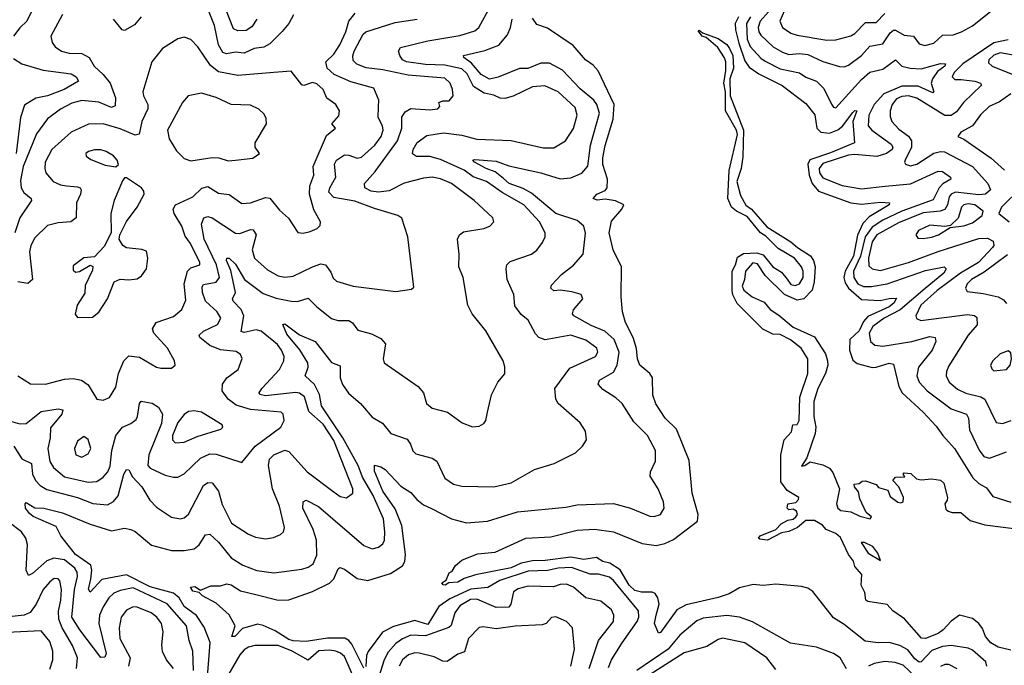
# Model space of a CAD drawing. Extents: x 1443846 to 1577407, y 839182 to 927291.
# Tile 384 of 535: x 1550364 to 1554974, y 875849 to 878872. Entities that reach past the tile are written whole.
import ezdxf

# ---------------------------------------------------------------- set-up
doc = ezdxf.new("R2010")
doc.units = 0

msp = doc.modelspace()

# ---------------------------------------------------------------- linework, layer by layer
at = {"layer": '0CON20XD'}
for points in [[(1553974.8, 878985.2), (1553923.9, 878865), (1553936.5, 878835), (1553975, 878809.1), (1554005, 878799.8), (1554143.9, 878776.1), (1554185, 878778.2), (1554255, 878796.1), (1554275, 878807.7), (1554325, 878859.2), (1554375, 878859.5), (1554415, 878901)], [(1550436.8, 878945), (1550398.2, 878865), (1550365.2, 878834.8), (1550335, 878794.4)], [(1550243.6, 877015), (1550365, 876979.5), (1550395, 876981.2), (1550465, 877038.4), (1550545, 877050.4), (1550566.2, 877046.2), (1550562.5, 877025), (1550508.1, 876961.9), (1550506.6, 876915), (1550495.9, 876865), (1550505, 876804.2), (1550522.1, 876775), (1550575, 876732.4), (1550685, 876706.6), (1550725, 876710.8), (1550755, 876730.8), (1550777.2, 876755), (1550788.2, 876781.8), (1550795.7, 876855), (1550814.4, 876925.6), (1550845, 876964.6), (1550885, 876982.1), (1550909.6, 877000.4), (1550916.7, 877015), (1550924.6, 877075.4), (1550933.6, 877086.4), (1550985, 877076.9), (1551015, 877057.8), (1551032.8, 877025), (1551028.9, 876981.1), (1550969, 876835), (1550964.1, 876785), (1550975, 876772.8), (1551045, 876739.2), (1551085, 876729.6), (1551105, 876730.8), (1551135, 876745.5), (1551210.7, 876819.3), (1551255, 876839.4), (1551285, 876838.7), (1551405, 876798.8), (1551466.7, 876875), (1551587.8, 876965), (1551602.2, 876995), (1551598.1, 877025), (1551588.8, 877035), (1551445, 877047.6), (1551377.6, 877067.6), (1551341, 877095), (1551313.1, 877135), (1551313.6, 877165), (1551334.2, 877195.8), (1551387.5, 877235), (1551405.8, 877285.8), (1551398.8, 877305), (1551378.3, 877318.3), (1551305, 877327.2), (1551255, 877346.1), (1551207.8, 877385), (1551204.4, 877395), (1551225, 877413.9), (1551290, 877445), (1551306.6, 877475), (1551289.6, 877505), (1551234.6, 877554.6), (1551219.8, 877595), (1551218.2, 877621.8), (1551225, 877631.8), (1551285, 877643.7), (1551299.6, 877665), (1551285.1, 877725), (1551227.8, 877845), (1551215.3, 877915), (1551226.2, 877943.8), (1551245, 877950.3), (1551265.2, 877945.2), (1551375, 877873.1), (1551395, 877871.1), (1551445, 877890.4), (1551458, 877888), (1551470.8, 877865), (1551453.3, 877795), (1551464, 877755), (1551525, 877700.4), (1551575, 877672.3), (1551605, 877666.2), (1551645, 877671.2), (1551735, 877715.8), (1551775, 877728.7), (1551795.6, 877725), (1551820.6, 877690.6), (1551832.7, 877662.7), (1551847.6, 877647.6), (1551925, 877624.6), (1552125, 877599.2), (1552199.3, 877610.7), (1552210, 877620), (1552182.2, 877855), (1552153.4, 877943.4), (1552135.4, 877955.4), (1552025, 877987.8), (1551933, 878023), (1551835, 878039.2), (1551812.5, 878065), (1551817.1, 878085), (1551844.8, 878135), (1551838.8, 878195), (1551848.2, 878215), (1551885, 878238.9), (1551905, 878237.8), (1551945, 878223.1), (1551965, 878228.2), (1552026.5, 878285), (1552057.1, 878325), (1552065.6, 878355.6), (1552062.5, 878375), (1552042.5, 878415), (1552044.6, 878464.6), (1552046, 878496), (1552021.8, 878551.8), (1551915, 878581.2), (1551836.8, 878615), (1551803.3, 878645), (1551798, 878675), (1551835, 878711.5), (1551862.9, 878755), (1551891.7, 878815), (1551905.2, 878865), (1551935, 878903.1)], [(1550565, 878896.9), (1550510.5, 878795), (1550516.5, 878765), (1550531.1, 878745), (1550560.8, 878725), (1550595.3, 878715.3), (1550655, 878713.8), (1550689.2, 878695), (1550713.1, 878655), (1550755.5, 878615.5), (1550787.5, 878575), (1550813, 878507), (1550811.1, 878468.9), (1550795, 878461.5), (1550735, 878485.7), (1550655, 878493.2), (1550607.9, 878482.1), (1550555, 878453.9), (1550495, 878407.9), (1550442.8, 878337.2), (1550380.8, 878185), (1550368.5, 878118.5), (1550371.8, 878085), (1550383.6, 878063.6), (1550417.5, 878035), (1550419.1, 878025), (1550365.8, 877944.2), (1550341.1, 877875)], [(1551243.4, 875795), (1551255.6, 875955.6), (1551228, 876028), (1551192.1, 876082.1), (1551135, 876124.6), (1551111.5, 876165), (1551085, 876187.4), (1550975, 876217.3), (1550865, 876272.4), (1550748.5, 876251.5), (1550695, 876192.5), (1550686.4, 876206.4), (1550697.2, 876252.8), (1550702.5, 876295), (1550697.6, 876317.6), (1550625, 876368.7), (1550556.5, 876455), (1550535, 876498.6), (1550426.9, 876546.9), (1550410.2, 876560.2), (1550391.8, 876585), (1550390, 876605), (1550395, 876612), (1550435, 876587.4), (1550476.7, 876585), (1550565, 876563.5), (1550695, 876510), (1550795, 876478.5), (1550855, 876491.4), (1550885, 876485.6), (1550905, 876475.5), (1550981.7, 876411.7), (1551075, 876387.5), (1551135, 876386.4), (1551181.9, 876395), (1551205, 876413.8), (1551235, 876460), (1551255, 876463.5), (1551295, 876425.4), (1551355, 876352.9), (1551409, 876319), (1551475, 876292.7), (1551555, 876282.8), (1551685, 876298.9), (1551715, 876308.8), (1551738.2, 876325), (1551755.2, 876364.8), (1551753.3, 876435), (1551738.4, 876485), (1551689.5, 876585), (1551692, 876615), (1551705, 876622.9), (1551762.9, 876592.9), (1551975, 876411.1), (1552015, 876394.3), (1552045, 876403.1), (1552065, 876417.5), (1552072.1, 876435), (1552074.7, 876475), (1552068.3, 876535), (1552018.8, 876645), (1551969.9, 876729.9), (1551949.6, 876785), (1551878, 876915), (1551778, 877065), (1551768.1, 877118.1), (1551744.6, 877164.6), (1551701.5, 877205), (1551715.2, 877244.8), (1551713.5, 877265), (1551675.7, 877325.7), (1551615, 877399.1), (1551596.7, 877445), (1551605, 877448.1), (1551675, 877396.9), (1551748.1, 877365), (1551825, 877267.3), (1551865, 877250.8), (1551864.2, 877195), (1551875, 877164.4), (1551903.4, 877123.4), (1551960, 877075), (1552015, 877011.9), (1552062.4, 876982.4), (1552102, 876935), (1552178.1, 876908.1), (1552194.4, 876885), (1552205, 876853.8), (1552219.3, 876839.3), (1552295, 876819.5), (1552316.9, 876805), (1552355, 876725.7), (1552395, 876697.3), (1552435, 876688.8), (1552585, 876685.6), (1552665, 876704.5), (1552775, 876765.6), (1552866.7, 876795), (1552966.7, 876845), (1553000, 876875), (1553018.8, 876905), (1553013.8, 876945), (1552988, 876985), (1552885, 877075.8), (1552874.5, 877095), (1552870, 877145), (1552939.4, 877240.6), (1553059.6, 877295), (1553071.1, 877315), (1553066, 877335), (1553015, 877371.7), (1552945.3, 877394.7), (1552825, 877373.8), (1552795, 877384.5), (1552779.3, 877400.7), (1552744.6, 877464.6), (1552711.7, 877491.7), (1552682.9, 877532.9), (1552677.7, 877585), (1552646.7, 877655), (1552641.4, 877705), (1552645.8, 877725), (1552660.2, 877739.8), (1552760, 877775), (1552785, 877792.5), (1552811.4, 877828.6), (1552824.4, 877855), (1552824.5, 877875), (1552797.8, 877925), (1552724.6, 878004.6), (1552623, 878063), (1552549.6, 878115), (1552487.1, 878137.1), (1552445, 878167.2), (1552335, 878217.5), (1552285, 878231.1), (1552221.8, 878231.8), (1552203.6, 878243.6), (1552206.2, 878265), (1552225, 878296.7), (1552270, 878330), (1552347.9, 878342.1), (1552435, 878332.3), (1552505, 878312.9), (1552665, 878305.9), (1552815, 878272.1), (1552865, 878271.5), (1552920, 878305), (1552957.4, 878362.6), (1552974.8, 878425), (1552965, 878461.5), (1552885, 878534.1), (1552822.4, 878562.4), (1552765, 878558.3), (1552675, 878514.8), (1552635, 878503.2), (1552614.2, 878504.2), (1552585, 878519.2), (1552538.5, 878528.5), (1552488.9, 878558.9), (1552459.1, 878619.1), (1552435, 878641.7), (1552355, 878659.6), (1552265, 878662.2), (1552175.6, 878675), (1552156.2, 878685), (1552143.5, 878705), (1552137.8, 878725), (1552147.8, 878742.2), (1552275, 878772.5), (1552425, 878797.4), (1552495, 878820), (1552514.6, 878835), (1552568.1, 878935)], [(1551646.7, 878895), (1551624.5, 878855), (1551593.6, 878816.4), (1551535, 878759.6), (1551506.9, 878743.1), (1551462, 878738), (1551415, 878715.3), (1551375, 878719.8), (1551332.8, 878712.7), (1551315, 878718.7), (1551295.2, 878755), (1551276.5, 878845), (1551248.3, 878915)], [(1551473.9, 878875), (1551450.6, 878839.4), (1551425, 878821.4), (1551385, 878819.5), (1551365, 878830), (1551327.4, 878925)], [(1553870.8, 878909.2), (1553830.7, 878865), (1553821.4, 878835), (1553824.4, 878815), (1553835, 878799.2), (1553892.5, 878745), (1553935, 878719.8), (1553965, 878709.8), (1554015, 878713.2), (1554055, 878708.7), (1554125, 878676.2), (1554202.9, 878652.9), (1554225, 878651.1), (1554245, 878659.2), (1554305, 878704.2), (1554345, 878748.6), (1554405, 878759.7), (1554439.8, 878810.2), (1554455, 878822.7), (1554465, 878822.5), (1554505, 878799.3), (1554549.2, 878795), (1554575, 878758.9), (1554601.8, 878751.8), (1554645, 878762.2), (1554685, 878799.6), (1554735, 878801.7), (1554774.4, 878815.6), (1554826, 878844), (1554909.6, 878910.4)], [(1550933.1, 878885), (1550902.5, 878847.5), (1550855, 878821.1), (1550844.4, 878825), (1550803.9, 878875)], [(1551975, 875836.7), (1551919.1, 875949.1), (1551905, 875966.3), (1551886, 875976), (1551805, 875977.3), (1551705, 875961.6), (1551645, 875964.6), (1551625, 875971), (1551560.9, 876010.9), (1551505, 876036.5), (1551477.4, 876042.6), (1551408, 876022), (1551371.4, 875985), (1551357.5, 875985), (1551373.6, 876035), (1551345.4, 876085.4), (1551285, 876140.4), (1551220.8, 876175), (1551205, 876190), (1551175, 876197.1), (1551164.2, 876215), (1551185, 876218.9), (1551211.7, 876201.7), (1551258.8, 876221.2), (1551305, 876222), (1551335, 876230.8), (1551355, 876225.6), (1551398.5, 876198.5), (1551470.7, 876180.7), (1551575, 876154.6), (1551625, 876156.2), (1551735, 876194.6), (1551815.3, 876234.7), (1551835.6, 876255), (1551855, 876301.2), (1551863.3, 876306.7), (1551885, 876299.5), (1551945, 876255.4), (1551995, 876246.1), (1552100, 876280), (1552156.4, 876315), (1552168, 876335), (1552171.4, 876368.6), (1552153.6, 876503.6), (1552122.4, 876582.4), (1552065.2, 876665), (1552025, 876758.8), (1552025, 876786.2), (1552055, 876779.4), (1552075, 876765.6), (1552148.6, 876688.6), (1552195, 876658.1), (1552223.3, 876625), (1552255, 876601.1), (1552293, 876583), (1552386, 876535), (1552456, 876516), (1552555, 876524.7), (1552695, 876567.5), (1552920.6, 876589.4), (1552975, 876600.5), (1553145, 876606.9), (1553223.8, 876585), (1553315, 876548.1), (1553335, 876545.7), (1553363.8, 876555), (1553381.1, 876585), (1553378.9, 876615), (1553353.1, 876675), (1553315.7, 876735), (1553317.1, 876755), (1553341.5, 876805), (1553341.8, 876855), (1553303.6, 876925), (1553239.8, 876989.8), (1553185.2, 877075.2), (1553155, 877101.5), (1553095, 877140.4), (1553073.1, 877165), (1553079.5, 877185), (1553145, 877221.2), (1553161.9, 877255), (1553170.9, 877315), (1553147.4, 877375), (1553104.5, 877414.5), (1553040.7, 877440.7), (1552958.5, 877485), (1552953.1, 877495), (1552956.5, 877513.5), (1553000.6, 877565), (1552993.8, 877585), (1552948.8, 877598.8), (1552895, 877605.4), (1552865, 877602.5), (1552850.9, 877615), (1552855, 877630), (1552901.6, 877678.4), (1552956.8, 877723.2), (1553001.8, 877775), (1553013.4, 877873.4), (1553005.4, 877905.4), (1552975, 877932), (1552874.2, 877964.1), (1552760.3, 878060.3), (1552722, 878082), (1552656.2, 878105), (1552629, 878129), (1552590.6, 878160.6), (1552548.9, 878175), (1552494.4, 878205), (1552486.7, 878215), (1552495, 878217.5), (1552595, 878209.7), (1552655, 878188.2), (1552805, 878155.8), (1552895, 878127.1), (1552945, 878131.8), (1552996.5, 878153.5), (1553023.9, 878186.1), (1553037.2, 878285), (1553079.2, 878435), (1553067, 878475), (1553051.9, 878495), (1552989, 878549), (1552905.3, 878635.3), (1552845, 878668.1), (1552805, 878668), (1552743.4, 878643.4), (1552705, 878644.1), (1552605, 878602.5), (1552564.2, 878594.2), (1552525, 878614.8), (1552479.1, 878669.1), (1552444.3, 878695), (1552442.5, 878705), (1552542.1, 878727.9), (1552607.1, 878752.9), (1552648, 878802), (1552662.5, 878835), (1552670, 878875)], [(1551830.9, 876665), (1551865, 876639.6), (1551895, 876633.8), (1551924.4, 876655), (1551923.8, 876675), (1551835, 876901.3), (1551785, 876978.4), (1551717.6, 877037.6), (1551697.1, 877107.1), (1551675, 877123.9), (1551655, 877127.2), (1551515, 877111), (1551488, 877118), (1551485.5, 877125), (1551498.5, 877145), (1551581.3, 877235), (1551600.8, 877275), (1551602.8, 877295), (1551590.8, 877325), (1551571.4, 877351.4), (1551495, 877413.1), (1551470.8, 877420.8), (1551415, 877407.6), (1551402, 877412), (1551413.8, 877485), (1551400.6, 877515), (1551363.8, 877555), (1551361.5, 877565), (1551374.1, 877595), (1551352.8, 877697.3), (1551332.2, 877745), (1551335, 877756.4), (1551345, 877755.3), (1551375, 877727.8), (1551416.4, 877655), (1551505, 877590.2), (1551565, 877567.6), (1551635, 877554.2), (1551665, 877553.5), (1551715, 877568.9), (1551755, 877527.1), (1551825, 877473.8), (1551854, 877464), (1551905, 877464), (1551922.8, 877452.7), (1551948.2, 877418.2), (1552011.5, 877401.5), (1552055, 877380), (1552077.5, 877355), (1552065.8, 877285), (1552071.2, 877265), (1552230, 877155), (1552255.7, 877125), (1552269.2, 877075), (1552295, 877053.1), (1552366.7, 877035), (1552436.7, 876985), (1552485, 876966), (1552515, 876968.8), (1552537.7, 876982.3), (1552546.2, 876995), (1552554.2, 877035), (1552573.6, 877116.4), (1552602.5, 877175), (1552635, 877213.8), (1552636.4, 877246.4), (1552628.6, 877275), (1552547.3, 877415), (1552482.9, 877495), (1552462.9, 877535), (1552440, 877665), (1552420.5, 877715), (1552422.1, 877775), (1552414.4, 877845), (1552422.9, 877865), (1552441.8, 877878.2), (1552537.5, 877895), (1552565, 877905.8), (1552584, 877925), (1552580, 877945), (1552491.9, 878025), (1552385.6, 878105), (1552335, 878127.8), (1552295, 878134.6), (1552255, 878130), (1552165, 878106.6), (1552095, 878070.6), (1552045, 878064.5), (1552010.2, 878069.8), (1551980.8, 878085), (1551979.1, 878105), (1552029.3, 878160.7), (1552132.8, 878305), (1552153.7, 878363.7), (1552153.7, 878416.3), (1552169.3, 878440.7), (1552195, 878456.9), (1552285, 878450.4), (1552322.5, 878455), (1552331.2, 878465), (1552327.5, 878485), (1552345, 878492.1), (1552375, 878492.9), (1552393.6, 878515), (1552391.5, 878545), (1552380.4, 878575), (1552355, 878598.2), (1552182.9, 878612.9), (1552065, 878637.9), (1551987, 878647), (1551943.6, 878663.6), (1551925, 878680.8), (1551923.6, 878703.6), (1551930.3, 878725), (1551973.1, 878805), (1551985, 878814.7), (1552121.7, 878858.3), (1552225.3, 878874.7)], [(1554892.5, 875845), (1554887.7, 875865), (1554825, 875920.8), (1554805, 875929.8), (1554725, 875942.6), (1554685, 875937.7), (1554635, 875919), (1554585, 875866.3), (1554575, 875864.7), (1554555, 875880.5), (1554522.4, 875922.4), (1554485, 875942.5), (1554435, 875955.8), (1554384.1, 875954.1), (1554322.3, 875962.3), (1554225, 876040), (1554175, 876071.4), (1554078, 876195), (1554055, 876210), (1554025, 876219.2), (1553905, 876229.4), (1553845, 876223.1), (1553798.3, 876228.3), (1553735, 876211.8), (1553686.5, 876183.5), (1553633.8, 876166.2), (1553485, 876133), (1553440.4, 876109.6), (1553365, 876002.9), (1553355, 876000), (1553336.6, 876045), (1553345, 876084.3), (1553357.6, 876135), (1553351.9, 876165), (1553339.2, 876185), (1553325, 876191.7), (1553275, 876192.1), (1553245, 876199.9), (1553217.8, 876225), (1553176.4, 876296.4), (1553127.4, 876327.4), (1553094.9, 876334.9), (1553065, 876353.5), (1553005, 876344.7), (1552945, 876355.4), (1552825, 876339.6), (1552765, 876338.7), (1552712.7, 876327.3), (1552665, 876305.5), (1552497.7, 876272.3), (1552444.6, 876255.4), (1552415, 876238), (1552373.9, 876236.1), (1552356.7, 876225), (1552346.4, 876226.4), (1552341.2, 876235), (1552361.7, 876248.3), (1552375, 876282.5), (1552389.3, 876290.7), (1552405, 876316.7), (1552435, 876341.2), (1552508.3, 876371.7), (1552590.3, 876379.7), (1552734, 876444), (1552851.3, 876451.3), (1552975, 876481.8), (1553055, 876487.1), (1553145, 876473.8), (1553279.4, 876419.4), (1553345, 876409.8), (1553385, 876419), (1553425, 876438.4), (1553537.9, 876525), (1553540.4, 876555), (1553512.2, 876655), (1553498, 876808), (1553438.9, 876955), (1553386.7, 877006.7), (1553343, 877073), (1553328.8, 877115), (1553326.4, 877195), (1553315.3, 877215.3), (1553268.1, 877255), (1553257.3, 877285), (1553252.4, 877332.4), (1553236.1, 877385), (1553201.3, 877455), (1553187.3, 877505), (1553180.9, 877575), (1553181.4, 877715), (1553143.5, 877795), (1553124.6, 877875), (1553135, 877929.2), (1553184, 877985), (1553193.3, 878005), (1553154.6, 878024.6), (1553105, 878031.7), (1553067.3, 878027.3), (1553050, 878035), (1553065.7, 878055), (1553105, 878072.2), (1553115.3, 878085), (1553116.2, 878125), (1553094.6, 878194.6), (1553093.8, 878225), (1553105, 878282.5), (1553143.3, 878406.7), (1553147.6, 878475), (1553073.4, 878633.4), (1553049.6, 878659.6), (1553014, 878685), (1552955, 878750.6), (1552835, 878832), (1552785, 878849.2), (1552765, 878878.8)], [(1553729, 878885), (1553714.2, 878855), (1553715.1, 878825.1), (1553731.5, 878761.5), (1553759.3, 878679.3), (1553779.5, 878649.5), (1553825, 878618.4), (1553933.4, 878563.4), (1554045, 878480), (1554086.6, 878426.6), (1554096.7, 878365), (1554115.2, 878345.2), (1554155, 878340.5), (1554195, 878356.2), (1554216.6, 878373.4), (1554265, 878437.9), (1554275, 878447.3), (1554284.1, 878445.9), (1554264.7, 878395.3), (1554272.5, 878295), (1554161.2, 878248.8), (1554063.4, 878216.6), (1554054.8, 878195), (1554060.7, 878145), (1554075, 878104.7), (1554105, 878069.2), (1554255, 878014.1), (1554305, 878007.9), (1554395, 878018.1), (1554436.7, 878015), (1554435.6, 878005), (1554341.4, 877948.6), (1554312.6, 877917.4), (1554287, 877863), (1554268.4, 877765), (1554228.9, 877695), (1554222.5, 877665), (1554229.4, 877639.4), (1554244.8, 877615), (1554305, 877561.7), (1554393.1, 877556.9), (1554435, 877566.7), (1554468.9, 877568.9), (1554457, 877545), (1554435, 877527.6), (1554335, 877481.9), (1554315, 877459), (1554294.9, 877415), (1554251.7, 877375), (1554249.9, 877325), (1554265, 877277.7), (1554285, 877262.3), (1554355, 877244.3), (1554375, 877244.7), (1554435, 877263.9), (1554455, 877260), (1554479.8, 877155), (1554496.4, 877125), (1554594.7, 877035), (1554655, 876969.1), (1554686.4, 876925), (1554741.3, 876865), (1554826.8, 876726.8), (1554855, 876701.2), (1554890.8, 876680.8), (1554919.7, 876639.8), (1555005, 876613.3)], [(1553786, 878885), (1553767.1, 878855), (1553770.9, 878780.9), (1553785, 878746.2), (1553835, 878691.4), (1553855, 878677.7), (1553925, 878642.6), (1554015, 878623.5), (1554045, 878602.8), (1554094.4, 878584.4), (1554129.9, 878549.9), (1554165, 878476.9), (1554175, 878463.1), (1554185, 878460), (1554305, 878592.8), (1554345, 878625.9), (1554405, 878640), (1554465, 878684.3), (1554495, 878655.3), (1554533.8, 878645), (1554585, 878642.3), (1554675, 878667.4), (1554699.4, 878665), (1554696.4, 878655), (1554661.1, 878628.9), (1554638, 878595), (1554632.2, 878575), (1554644.2, 878535), (1554639.6, 878530.4), (1554570.9, 878560.9), (1554495, 878560.4), (1554410, 878525), (1554364.6, 878475), (1554339.8, 878425), (1554336.8, 878375), (1554354.2, 878354.2), (1554445, 878288.7), (1554452.8, 878275), (1554449.7, 878265), (1554423.3, 878245), (1554377.8, 878232.2), (1554275, 878240.8), (1554245, 878237.9), (1554125, 878198.2), (1554107.2, 878175), (1554108.7, 878155), (1554125, 878131.5), (1554215, 878095.3), (1554305, 878080.5), (1554416.6, 878093.4), (1554535, 878103.5), (1554665, 878162.2), (1554685, 878161.3), (1554722.2, 878135), (1554723.8, 878125), (1554686.7, 878103.3), (1554669, 878085), (1554641, 878029), (1554494.1, 877975.9), (1554405.9, 877934.1), (1554355, 877901.1), (1554322.5, 877855), (1554301.1, 877765), (1554268.8, 877695), (1554269.7, 877665), (1554288.9, 877635), (1554315, 877623.1), (1554352.7, 877622.7), (1554425, 877635.5), (1554605, 877698.4), (1554693.3, 877715), (1554701.5, 877705), (1554690.8, 877685), (1554604.4, 877614.4), (1554485.9, 877514.1), (1554411.2, 877475), (1554358.2, 877435), (1554341.4, 877405), (1554347.5, 877365), (1554368, 877348), (1554405, 877343), (1554540.8, 877365), (1554625, 877388.8), (1554650.8, 877385), (1554653.1, 877365), (1554636.5, 877325), (1554572.9, 877245), (1554565.3, 877205), (1554576, 877175), (1554612.5, 877135), (1554725, 877050.3), (1554797.3, 877025), (1554806.1, 877006.1), (1554811.8, 876951.8), (1554856.7, 876856.7), (1554877.6, 876827.6), (1554905, 876819.7), (1554985, 876848.4)], [(1555005, 875919.8), (1554945.7, 875935), (1554911.5, 875955), (1554885.6, 875985), (1554871.4, 876021.4), (1554854.4, 876045), (1554825, 876069.1), (1554765, 876084.4), (1554725, 876055.5), (1554688.5, 876015), (1554665, 875998.2), (1554605, 875975.4), (1554586.2, 875976.2), (1554506.3, 876066.3), (1554452, 876105), (1554425, 876134), (1554335, 876148), (1554326.2, 876155), (1554320.5, 876190.5), (1554303.3, 876225), (1554306.7, 876275), (1554275, 876312.5), (1554267.7, 876337.7), (1554245, 876367.5), (1554208, 876448), (1554185, 876466.7), (1554140, 876485), (1554122.5, 876505), (1554085, 876526.9), (1554045, 876527.1), (1554005.4, 876494.6), (1553965, 876475.5), (1553930.7, 876469.3), (1553865, 876435.6), (1553830.3, 876440.3), (1553823.3, 876445), (1553831.2, 876455), (1553903.8, 876485), (1553928.9, 876511.1), (1553961.2, 876528.8), (1553985, 876533.8), (1553998.5, 876545), (1554006.7, 876555), (1554001.8, 876571.8), (1553985, 876580.8), (1553965, 876577.5), (1553957.5, 876585), (1553960, 876605), (1553998.1, 876611.9), (1554011.2, 876625), (1554012, 876635), (1553958.3, 876668.3), (1553928, 876708), (1553927.3, 876835), (1553943.5, 876905), (1553977.6, 876942.4), (1553984.3, 876975), (1554005, 876976.5), (1554013, 876995), (1554017.6, 877105), (1554054.7, 877215.3), (1554054.8, 877285), (1554023.6, 877335), (1553973.4, 877373.5), (1553925, 877398.1), (1553890.1, 877400.1), (1553843.6, 877423.6), (1553724.1, 877544.1), (1553703.5, 877583.5), (1553699.5, 877605), (1553700.4, 877695), (1553715.8, 877724.2), (1553725, 877760.5), (1553753.2, 877776.8), (1553815, 877780.4), (1553845, 877771.4), (1553890, 877715), (1553930.6, 877690.6), (1553956.8, 877656.8), (1553975, 877632), (1553995, 877627.6), (1554015, 877635.4), (1554032.9, 877665), (1554032.8, 877695), (1554024.6, 877715), (1553992.5, 877755), (1553915, 877800.3), (1553858.1, 877858.1), (1553832.9, 877875), (1553770.2, 877950.2), (1553720, 877975), (1553697.3, 877995), (1553680, 878035), (1553686.7, 878166.7), (1553724.8, 878335), (1553720.3, 878355), (1553668.9, 878445), (1553668.2, 878535), (1553660.8, 878575), (1553670.7, 878635), (1553670, 878675), (1553664, 878694), (1553632.3, 878742.3), (1553578.9, 878788.9), (1553560, 878795), (1553540.7, 878819.3), (1553545, 878822.5), (1553560.5, 878810.5), (1553635, 878784.2), (1553675, 878756.2), (1553687.5, 878737.5), (1553702.9, 878705), (1553706.5, 878645), (1553689.2, 878595), (1553690.3, 878515), (1553753.1, 878355), (1553750.1, 878229.9), (1553741.8, 878175), (1553722, 878115), (1553739.4, 878049.4), (1553763.8, 878003.8), (1553791.1, 877985), (1553862.2, 877902.2), (1553975, 877832.7), (1554005.4, 877805), (1554066.4, 877766.4), (1554080.7, 877745), (1554088.3, 877715), (1554084.3, 877645), (1554075, 877605.5), (1554035, 877565.3), (1554005, 877559.4), (1553945, 877585.8), (1553854.5, 877674.5), (1553818.7, 877728.7), (1553796.6, 877733.4), (1553762.8, 877695), (1553758.2, 877655), (1553747.2, 877625), (1553755, 877605.5), (1553794.2, 877575), (1553849.9, 877549.9), (1553878.5, 877515), (1553919.3, 877489.3), (1553985, 877433.1), (1554085, 877386.9), (1554137.1, 877307.1), (1554146.9, 877275), (1554147.9, 877255), (1554137.5, 877215), (1554101.4, 877145), (1554082.8, 877085), (1554082.9, 877015), (1554092, 876965), (1554088.5, 876935), (1554049.8, 876820.2), (1554025, 876782.5), (1554040, 876785), (1554065, 876802.5), (1554125, 876787.5), (1554155, 876772), (1554171.7, 876751.7), (1554203.1, 876675), (1554187.9, 876605), (1554194, 876585), (1554209.2, 876575), (1554255, 876568.6), (1554298, 876548), (1554345.5, 876534.5), (1554352.5, 876545), (1554327.5, 876565), (1554298.3, 876628.3), (1554291.7, 876661.7), (1554272.5, 876685), (1554271.7, 876698.3), (1554295, 876700), (1554308.3, 876711.7), (1554325, 876712.5), (1554375, 876696.7), (1554385, 876682.5), (1554429.3, 876669.3), (1554440.5, 876640.5), (1554475, 876612.5), (1554489.3, 876610.7), (1554500, 876615), (1554502.5, 876635), (1554480, 876685), (1554452.5, 876715), (1554465, 876730), (1554508.3, 876731.7), (1554500, 876745), (1554505, 876750), (1554537, 876747), (1554563, 876723), (1554585, 876717.5), (1554635, 876722.5), (1554675, 876716.7), (1554691.7, 876701.7), (1554707.5, 876635), (1554707.3, 876622.7), (1554696.2, 876605), (1554700.8, 876580.8), (1554710.8, 876570.8), (1554730, 876565), (1554770, 876565), (1554815, 876526.7), (1554883.6, 876506.4), (1555055, 876486)], [(1550355, 877205.4), (1550415, 877166.7), (1550485, 877165.5), (1550575, 877189.6), (1550615, 877191.8), (1550654.2, 877185), (1550685, 877162.2), (1550725, 877096), (1550755, 877091.2), (1550785, 877104), (1550815, 877151.2), (1550827.2, 877215), (1550852.2, 877275), (1550875, 877298.9), (1550925, 877292.2), (1551005, 877245.7), (1551025, 877240), (1551075, 877241.2), (1551092.5, 877255), (1551088.8, 877275), (1551057.1, 877335), (1550993.1, 877405), (1550985.8, 877425), (1551003.8, 877455), (1551085, 877482.7), (1551123.5, 877515), (1551141.6, 877558.4), (1551134.8, 877635), (1551150.7, 877695), (1551165, 877710.8), (1551207.8, 877725), (1551208.2, 877735), (1551163.7, 877823.7), (1551138.8, 877858.8), (1551123.2, 877905), (1551087.1, 877965), (1551082.5, 877985), (1551094.3, 878005.7), (1551175, 878042.3), (1551217.2, 878082.8), (1551245, 878090.7), (1551295, 878059.7), (1551345, 878054), (1551405, 878012.1), (1551445, 878014.7), (1551515, 878040), (1551535, 878037.1), (1551580.7, 877980.7), (1551623.4, 877943.4), (1551666.1, 877876.1), (1551692.3, 877872.3), (1551725, 877880), (1551757.5, 877895), (1551770.7, 877909.3), (1551773.3, 877925), (1551741.3, 877981.3), (1551721.3, 878055), (1551723.3, 878095), (1551741.6, 878145), (1551737.8, 878185), (1551800.8, 878329.2), (1551843.3, 878365), (1551826.2, 878385), (1551858.1, 878421.9), (1551862.2, 878445), (1551844.4, 878475), (1551803.1, 878505), (1551785.5, 878545), (1551755, 878572.3), (1551735, 878578.5), (1551695, 878564.5), (1551685, 878566.5), (1551635, 878631.4), (1551554.7, 878625.3), (1551385, 878611.2), (1551295, 878628.7), (1551257.7, 878657.7), (1551198.5, 878745), (1551165, 878780), (1551135, 878790.8), (1551105, 878782.5), (1551033, 878737), (1550983.5, 878675), (1550941.5, 878535), (1550943.8, 878515), (1550964.5, 878475), (1550963.8, 878455), (1550937, 878395), (1550924.3, 878335.7), (1550905, 878331.1), (1550835, 878361.6), (1550755, 878384.8), (1550687.1, 878382.9), (1550605, 878345.8), (1550515.3, 878265), (1550484.1, 878205), (1550481.8, 878175), (1550487.1, 878155), (1550521.9, 878115), (1550555, 878099.2), (1550583.9, 878093.9), (1550635, 878090.4), (1550647.5, 878085), (1550652.2, 878075), (1550649.2, 878055), (1550630.3, 878015), (1550629.1, 877945), (1550604.2, 877925.8), (1550545, 877921.6), (1550495, 877908.9), (1550435, 877850.5), (1550416.1, 877815), (1550410.7, 877785), (1550424.5, 877655.5), (1550402.3, 877637.7), (1550355, 877644.2)], [(1554992.8, 878777.2), (1554925, 878763.8), (1554780.6, 878665), (1554740, 878625), (1554730, 878605), (1554742.9, 878592.9), (1554772.7, 878592.7), (1554835.8, 878585), (1554862.9, 878575), (1554867.8, 878565), (1554782.9, 878485), (1554749.9, 878440.1), (1554725, 878423.5), (1554695, 878423), (1554565, 878505.2), (1554525, 878515.4), (1554495, 878513.2), (1554468.7, 878501.3), (1554449.7, 878475), (1554439.4, 878445), (1554439.5, 878419.5), (1554447.7, 878395), (1554480.1, 878360.1), (1554526.1, 878326.1), (1554539.2, 878305), (1554539.2, 878275), (1554510.5, 878215), (1554507.1, 878205), (1554512, 878195), (1554535, 878188.7), (1554564.2, 878195), (1554645, 878247), (1554675, 878255.6), (1554694.1, 878254.1), (1554825.3, 878185), (1554897.7, 878105), (1554910, 878075), (1554885.7, 878055), (1554855, 878052.3), (1554745.7, 878064.3), (1554725, 878056), (1554716.7, 878043.3), (1554708.1, 878005), (1554695, 877984.2), (1554674.5, 877975.6), (1554595, 877967.2), (1554479.5, 877920.5), (1554377.3, 877865), (1554355, 877832.5), (1554338.5, 877755), (1554340.4, 877720.4), (1554355, 877705.4), (1554395, 877697.6), (1554525.6, 877735), (1554665, 877787.2), (1554855, 877847.7), (1554895, 877848.7), (1554922.2, 877835), (1554925.4, 877815.4), (1554919.6, 877805), (1554853.1, 877735), (1554769.6, 877685), (1554660.6, 877605), (1554584.1, 877535.9), (1554560.5, 877485), (1554562.9, 877472.9), (1554583.8, 877463.8), (1554801.6, 877491.6), (1554835, 877487.5), (1554845, 877477.5), (1554846.5, 877443.5), (1554805.3, 877394.7), (1554715, 877251.9), (1554703.2, 877225), (1554702, 877205), (1554715.4, 877175), (1554755, 877143.1), (1554793.4, 877123.4), (1554865, 877106.1), (1554883.2, 877095), (1554936.3, 876986.3), (1554965, 876980.9), (1555005.7, 876995)], [(1555035, 878703.3), (1554955, 878716.6), (1554925, 878706.4), (1554901.1, 878685), (1554900.6, 878670.6), (1554917.8, 878655), (1555022.5, 878612.5)], [(1550335, 878690.5), (1550374.4, 878665), (1550475, 878635.3), (1550605, 878618), (1550628.9, 878605), (1550640, 878585), (1550573.1, 878545), (1550495, 878516.2), (1550440, 878505), (1550387.2, 878472.7), (1550367.6, 878415), (1550347.4, 878245)], [(1551341.2, 878211.2), (1551375, 878214.3), (1551455.7, 878224.3), (1551487.5, 878245), (1551467.5, 878275), (1551467.5, 878295), (1551520, 878385), (1551519.1, 878409.1), (1551509.1, 878429.1), (1551483.6, 878453.6), (1551445, 878471.5), (1551355, 878474.6), (1551285, 878507.1), (1551215, 878527.8), (1551153.9, 878516.1), (1551126.1, 878483.9), (1551056.9, 878355), (1551064.4, 878315), (1551098.3, 878258.3), (1551135, 878222), (1551165, 878212), (1551265, 878227.5), (1551296.1, 878226.1), (1551341.2, 878211.2)], [(1555004.4, 878525), (1554952.2, 878487.7), (1554903.3, 878465), (1554862.7, 878427.3), (1554825.4, 878375), (1554770.8, 878345), (1554756.7, 878325), (1554785, 878313.5), (1554913.3, 878223.3), (1554975, 878167.6)], [(1550815, 878182.5), (1550826.4, 878193.6), (1550821.2, 878215), (1550803.3, 878235), (1550770, 878255), (1550745, 878262.9), (1550715, 878262.9), (1550686.7, 878255), (1550673.8, 878245), (1550675, 878233.3), (1550697, 878217), (1550765, 878190.8), (1550815, 878182.5)], [(1550635, 877477.5), (1550705, 877480), (1550735, 877503.3), (1550775.8, 877565), (1550807.5, 877645), (1550835, 877657.5), (1550875, 877653.8), (1550915, 877658.8), (1550935, 877673.3), (1550958, 877705), (1550964, 877755), (1550957.7, 877787.7), (1550935.9, 877795.9), (1550865, 877803.3), (1550847.5, 877815), (1550830, 877845), (1550832.5, 877865), (1550865, 877927.5), (1550914, 877995), (1550947.1, 878055), (1550945, 878070), (1550934, 878085), (1550865, 878132.5), (1550855, 878132.5), (1550845, 878117.5), (1550807.1, 878025), (1550790.8, 877965), (1550793.3, 877875), (1550759.7, 877810.3), (1550715, 877762.5), (1550665, 877757.5), (1550615, 877720), (1550615, 877700), (1550625, 877690), (1550645, 877693.3), (1550695, 877722.5), (1550706.7, 877716.7), (1550705, 877700), (1550671.7, 877628.3), (1550668.8, 877591.2), (1550633.3, 877535), (1550623.6, 877493.6), (1550635, 877477.5)], [(1555053.5, 878085), (1554960.9, 877995), (1554947.8, 877965), (1554997.5, 877925)], [(1554595, 877847.3), (1554635, 877854.7), (1554665.8, 877865), (1554720.7, 877899.3), (1554785, 877906.8), (1554825, 877920.8), (1554870.5, 877955), (1554875.7, 877975), (1554835.6, 878005), (1554805, 878010.2), (1554784.6, 878005.4), (1554773.6, 877995), (1554757.6, 877942.4), (1554722, 877908), (1554695, 877903.3), (1554625, 877910.6), (1554572.5, 877885), (1554560, 877865), (1554569.2, 877849.2), (1554595, 877847.3)], [(1554988.7, 877771.3), (1554879.9, 877690.1), (1554821.1, 877655), (1554800.9, 877635), (1554791.9, 877615), (1554800.2, 877600.2), (1554875, 877590), (1554945, 877574.1), (1554970.8, 877560.9), (1554985, 877544)], [(1554925, 877228.8), (1554985, 877234.3), (1555001.1, 877255), (1555008.6, 877285), (1555005, 877312.5), (1554992.3, 877322.3), (1554955, 877307.1), (1554920, 877275), (1554910, 877255), (1554915, 877237.5), (1554925, 877228.8)], [(1551091.7, 876891.7), (1551135, 876894.6), (1551195, 876920), (1551305.4, 876954.6), (1551315.8, 876965), (1551312, 876975), (1551216.2, 877035), (1551180.9, 877040.9), (1551155, 877038.1), (1551135, 877024.4), (1551105, 876985.5), (1551080, 876925), (1551080.6, 876905), (1551091.7, 876891.7)], [(1550655, 876823.6), (1550685, 876839.4), (1550698.2, 876865), (1550685, 876906), (1550665, 876920.8), (1550635, 876898.6), (1550620.4, 876865), (1550626.9, 876835), (1550655, 876823.6)], [(1550337.5, 876875), (1550375, 876816.2), (1550419.1, 876795), (1550423.7, 876743.7), (1550438, 876715), (1550460.6, 876690.6), (1550492.2, 876672.2), (1550635, 876635.2), (1550707.5, 876607.5), (1550775, 876600.3), (1550803.4, 876616.6), (1550825, 876642.9), (1550851.7, 876745), (1550865, 876766.7), (1550875, 876764.3), (1550892.5, 876732.5), (1550936.9, 876685), (1550973.3, 876623.3), (1551005, 876589.4), (1551075, 876543.1), (1551115, 876535.6), (1551135, 876539.4), (1551155, 876557.1), (1551225, 876691.2), (1551245, 876705.4), (1551265, 876703.6), (1551295.5, 876665.5), (1551312.8, 876602.8), (1551356.2, 876515), (1551435, 876463.6), (1551469.2, 876449.2), (1551515, 876441.5), (1551552.6, 876447.4), (1551585, 876461.4), (1551599.2, 876475), (1551604.4, 876495), (1551581.1, 876595), (1551548, 876675), (1551529.1, 876785), (1551534.7, 876815), (1551554.6, 876835), (1551605, 876857.2), (1551625, 876850.4), (1551710.8, 876755), (1551830.9, 876665)], [(1551178.6, 875825), (1551175.5, 875915.5), (1551157.8, 875965), (1551145.7, 876035), (1551055, 876136.9), (1550895, 876212.8), (1550835, 876200.4), (1550805, 876186.6), (1550782.2, 876165), (1550755, 876123.8), (1550738.4, 876085), (1550735.6, 876045), (1550768.9, 875905), (1550763.1, 875886.9), (1550745, 875885.6), (1550646, 876015), (1550607.9, 876075), (1550621.1, 876205), (1550635.2, 876265), (1550634, 876285), (1550623, 876305), (1550575, 876342.8), (1550525, 876351), (1550491.6, 876338.4), (1550425, 876279.6), (1550405, 876269.4), (1550394.8, 876294.8), (1550401.6, 876415), (1550392.8, 876445), (1550372.9, 876475), (1550315, 876518.8)], [(1554395, 876340), (1554382.5, 876375), (1554358.1, 876405), (1554320, 876425), (1554303.3, 876425), (1554336.7, 876375), (1554395, 876340)], [(1553121.5, 875838.5), (1553135.3, 875875), (1553184.8, 875955.2), (1553255.7, 876054.3), (1553263.3, 876075), (1553261.6, 876105), (1553145, 876246.5), (1553125, 876262.4), (1553075, 876276.5), (1553035, 876276.8), (1552947.4, 876307.4), (1552885, 876304.2), (1552835, 876293.3), (1552745, 876290.8), (1552613.1, 876246.9), (1552556.6, 876213.4), (1552476.2, 876206.2), (1552378.8, 876161.2), (1552326.4, 876125), (1552275, 876041.3), (1552215, 876058.9), (1552115, 876031.8), (1552063.5, 876005), (1551995.7, 875914.3), (1551988.1, 875895), (1551985, 875844)], [(1550631.1, 875835), (1550634.7, 875885), (1550611.6, 875941.6), (1550562.8, 876025), (1550548.3, 876065), (1550546.3, 876103.7), (1550557.8, 876155), (1550560.6, 876205), (1550552.1, 876245), (1550544, 876254), (1550526.2, 876256.2), (1550505, 876240.4), (1550475, 876204.6), (1550441.3, 876135), (1550413.4, 876096.6), (1550385, 876084.8), (1550328.6, 876078.6)], [(1553030.4, 875835), (1553074.4, 875965.6), (1553143.8, 876055), (1553146.2, 876083.8), (1553135, 876108.9), (1553085, 876149.1), (1553015, 876165.4), (1552957.5, 876215), (1552925, 876229.8), (1552895, 876228), (1552863.9, 876216.1), (1552745, 876220.6), (1552698, 876208), (1552676.6, 876193.4), (1552663.9, 876136.1), (1552655, 876121.5), (1552595, 876120.8), (1552505, 876158.4), (1552475, 876158.3), (1552425, 876128.6), (1552402.4, 876095), (1552384.4, 876035.6), (1552373.2, 876026.8), (1552265, 875987.2), (1552195, 875990.2), (1552156.1, 875973.9), (1552125, 875951.1), (1552089.7, 875910.3), (1552071.2, 875875), (1552046, 875795)], [(1551084.1, 875834.1), (1551051.2, 875875), (1551033.6, 875913.6), (1551030.4, 875945), (1551036, 876006), (1551028.9, 876045), (1551006.1, 876075), (1550979.5, 876095), (1550915, 876121.6), (1550895, 876122.7), (1550865, 876107.7), (1550839.6, 876075), (1550830.7, 876025), (1550832.9, 875975), (1550881, 875885), (1550874, 875845)], [(1554235, 875833.1), (1554205, 875883.8), (1554175, 875905.3), (1554095, 875934.1), (1553972.4, 875952.4), (1553795, 876053.7), (1553735, 876074.2), (1553675, 876082), (1553565, 876070.7), (1553535, 876058.4), (1553455, 875990), (1553400.5, 875925), (1553254.4, 875825)], [(1552944.4, 875845), (1552962.4, 875925), (1552953.3, 876025), (1552925, 876054.4), (1552875, 876076.7), (1552855, 876074), (1552830, 876045), (1552811.3, 876038.7), (1552683.5, 876033.5), (1552595, 876020.4), (1552535, 876029.6), (1552515, 876026.5), (1552465.4, 875974.6), (1552446.9, 875913.1), (1552415, 875901.1), (1552365, 875867.6), (1552345, 875868.3), (1552305, 875888.9), (1552235, 875906.7), (1552215, 875908), (1552185, 875898.4), (1552155.9, 875875), (1552140.5, 875845)], [(1550505, 875831.5), (1550520, 875875), (1550520, 875915), (1550505, 875961.5), (1550465, 876010.9), (1550305, 876003.2)], [(1551935, 875776.1), (1551885, 875890.3), (1551867, 875907), (1551845, 875916.3), (1551815, 875920.5), (1551765, 875916.8), (1551715, 875873.8), (1551640, 875915), (1551575, 875942.3), (1551465, 875942.2), (1551435.7, 875935), (1551415, 875922.2), (1551395, 875898.9), (1551315, 875761.1)], [(1553905, 875830), (1553861.8, 875885), (1553760, 875955), (1553655, 875976.1), (1553635, 875970.4), (1553582, 875938), (1553475, 875907.6), (1553281.1, 875785)], [(1554556.6, 875796.6), (1554499.9, 875849.9), (1554462.5, 875862.5), (1554415, 875866.7), (1554365, 875858), (1554338.2, 875845)], [(1554753.5, 875833.5), (1554715, 875852.8), (1554695, 875852.5), (1554675, 875843.2)]]:
    msp.add_lwpolyline(points, dxfattribs=at)

doc.saveas('drawing.dxf')
